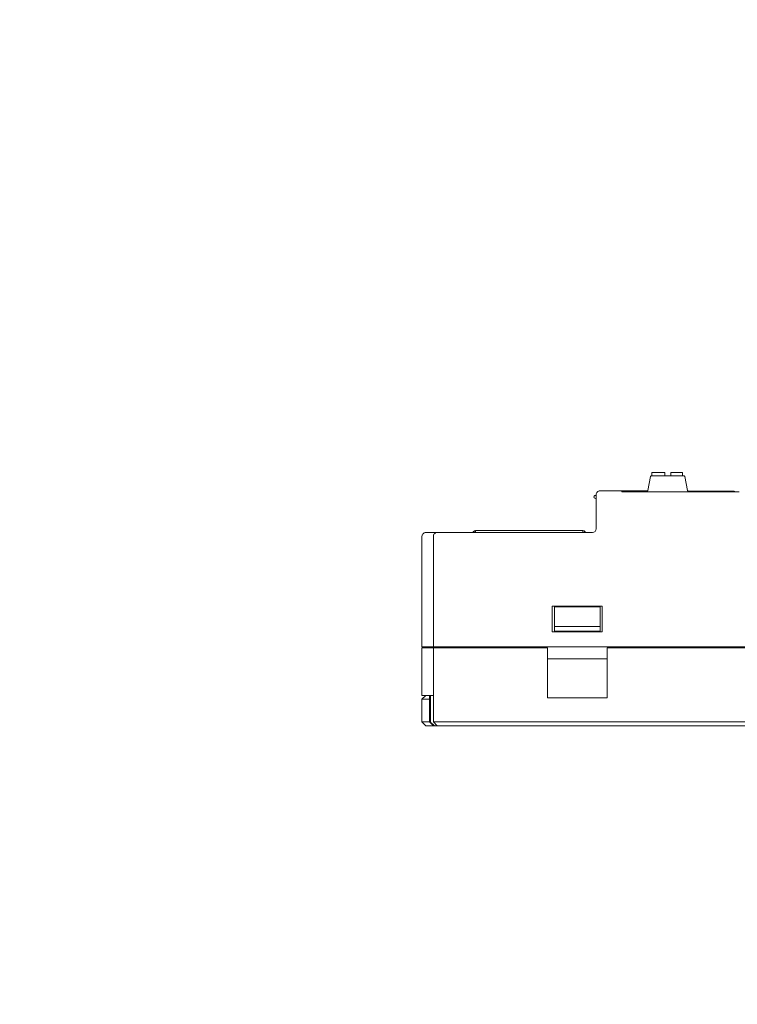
# Model space of a CAD drawing. Header units: millimetres. Extents: x -1114 to 1396, y -630 to 631.
# Tile 514 of 656: x 305 to 400, y -130 to 0. Entities that reach past the tile are written whole.
import ezdxf

# ---------------------------------------------------------------- set-up
doc = ezdxf.new("R2010")
doc.units = ezdxf.units.MM
doc.header["$MEASUREMENT"] = 0

msp = doc.modelspace()

# ---------------------------------------------------------------- linework, layer by layer
at = {"lineweight": 18}
for points, knots in [([(1038.9843, -629.7647), (1038.9843, -629.7647), (-1111.4882, -629.7647), (-1111.4882, -629.7647), (-1111.4882, -629.7647), (-1111.4882, -629.7647), (-1111.4882, 630.7883), (-1111.4882, 630.7883), (-1111.4882, 630.7883), (-1111.4882, 630.7883), (1038.9843, 630.7883), (1038.9843, 630.7883)], [0, 0, 0, 0, 0.33333333, 0.33333333, 0.33333333, 0.33333333, 0.66666667, 0.66666667, 0.66666667, 0.66666667, 1, 1, 1, 1]), ([(382.0788, -61.9427), (381.9462, -61.9427), (381.819, -61.9954), (381.7252, -62.0892), (381.7252, -62.0892), (381.6315, -62.1829), (381.5788, -62.3101), (381.5788, -62.4427)], [0, 0, 0, 0, 0.5, 0.5, 0.5, 0.5, 1, 1, 1, 1]), ([(381.4788, -62.5427), (381.4073, -62.5427), (381.3413, -62.5809), (381.3056, -62.6427), (381.3056, -62.6427), (381.2699, -62.7046), (381.2699, -62.7809), (381.3056, -62.8427), (381.3056, -62.8427), (381.3413, -62.9046), (381.4073, -62.9427), (381.4788, -62.9427)], [0, 0, 0, 0, 0.33333333, 0.33333333, 0.33333333, 0.33333333, 0.66666667, 0.66666667, 0.66666667, 0.66666667, 1, 1, 1, 1]), ([(359.0788, -67.4427), (358.9462, -67.4427), (358.819, -67.4954), (358.7252, -67.5892), (358.7252, -67.5892), (358.6315, -67.6829), (358.5788, -67.8101), (358.5788, -67.9427)], [0, 0, 0, 0, 0.5, 0.5, 0.5, 0.5, 1, 1, 1, 1]), ([(360.5788, -67.4427), (360.4479, -67.4427), (360.3178, -67.4966), (360.2252, -67.5892), (360.2252, -67.5892), (360.1327, -67.6817), (360.0788, -67.8118), (360.0788, -67.9427)], [0, 0, 0, 0, 0.5, 0.5, 0.5, 0.5, 1, 1, 1, 1]), ([(365.3058, -67.4427), (365.3089, -67.4327), (365.3125, -67.4228), (365.3165, -67.4131), (365.3165, -67.4131), (365.3346, -67.3695), (365.3612, -67.3296), (365.3946, -67.2963)], [0, 0, 0, 0, 0.5, 0.5, 0.5, 0.5, 1, 1, 1, 1]), ([(380.0837, -67.2963), (380.117, -67.3296), (380.1437, -67.3695), (380.1617, -67.4131), (380.1617, -67.4131), (380.1657, -67.4228), (380.1693, -67.4327), (380.1725, -67.4427)], [0, 0, 0, 0, 0.5, 0.5, 0.5, 0.5, 1, 1, 1, 1]), ([(359.6844, -92.4427), (359.7761, -92.528), (359.8684, -92.6127), (359.9617, -92.6963), (359.9617, -92.6963), (360.0083, -92.7381), (360.0552, -92.7797), (360.1025, -92.8208), (360.1025, -92.8208), (360.1497, -92.8619), (360.1973, -92.9026), (360.2455, -92.9427)], [0, 0, 0, 0, 0.33333333, 0.33333333, 0.33333333, 0.33333333, 0.66666667, 0.66666667, 0.66666667, 0.66666667, 1, 1, 1, 1])]:
    msp.add_open_spline(points, degree=3, knots=knots, dxfattribs=at)
for points in [[(390.6182, -59.5141), (390.6182, -59.5141), (388.9182, -59.5141), (388.9182, -59.5141)], [(388.9182, -59.5141), (388.9182, -59.5141), (388.9182, -59.9641), (388.9182, -59.9641)], [(390.6182, -59.9641), (390.6182, -59.9641), (390.6182, -59.5141), (390.6182, -59.5141)], [(392.9682, -59.5141), (392.9682, -59.5141), (391.4182, -59.5141), (391.4182, -59.5141)], [(391.4182, -59.5141), (391.4182, -59.5141), (391.4182, -59.9641), (391.4182, -59.9641)], [(392.9682, -59.9641), (392.9682, -59.9641), (392.9682, -59.5141), (392.9682, -59.5141)], [(388.7508, -60.0445), (388.7508, -60.0445), (388.383, -61.8837), (388.383, -61.8837)], [(388.8489, -59.9641), (388.8012, -59.9641), (388.7602, -59.9978), (388.7508, -60.0445)], [(393.1849, -59.9641), (393.1849, -59.9641), (388.8489, -59.9641), (388.8489, -59.9641)], [(393.283, -60.0445), (393.2736, -59.9978), (393.2326, -59.9641), (393.1849, -59.9641)], [(393.6508, -61.8837), (393.6508, -61.8837), (393.283, -60.0445), (393.283, -60.0445)], [(382.0788, -61.9427), (382.0788, -61.9427), (384.9622, -61.9427), (384.9622, -61.9427)], [(384.9622, -61.9427), (384.9622, -61.9427), (382.0788, -61.9427), (382.0788, -61.9427)], [(388.3468, -61.9427), (388.3468, -61.9427), (384.9622, -61.9427), (384.9622, -61.9427)], [(384.9622, -61.9427), (384.9622, -61.9427), (384.9622, -62.0752), (384.9622, -62.0752)], [(400.4622, -62.0531), (400.4622, -62.0531), (384.9622, -62.0531), (384.9622, -62.0531)], [(385.6622, -61.9641), (385.5604, -61.9641), (385.4611, -61.9952), (385.3774, -62.0531)], [(385.6622, -61.9641), (385.6622, -61.9641), (388.2849, -61.9641), (388.2849, -61.9641)], [(388.2849, -61.9641), (388.3326, -61.9641), (388.3736, -61.9305), (388.383, -61.8837)], [(393.6508, -61.8837), (393.6602, -61.9305), (393.7012, -61.9641), (393.7489, -61.9641)], [(393.7489, -61.9641), (393.7489, -61.9641), (399.6622, -61.9641), (399.6622, -61.9641)], [(399.9469, -62.0531), (399.8633, -61.9952), (399.764, -61.9641), (399.6622, -61.9641)], [(381.5788, -62.5427), (381.5788, -62.5427), (381.4788, -62.5427), (381.4788, -62.5427)], [(381.4788, -62.9427), (381.4788, -62.9427), (381.5788, -62.9427), (381.5788, -62.9427)], [(381.5788, -64.9427), (381.5788, -64.9427), (381.5788, -62.4427), (381.5788, -62.4427)], [(381.5788, -66.9427), (381.5788, -66.9427), (381.5788, -64.9427), (381.5788, -64.9427)], [(381.5788, -66.9427), (381.5788, -66.9427), (381.5788, -64.9427), (381.5788, -64.9427)], [(359.0788, -67.4427), (359.0788, -67.4427), (359.5241, -67.4427), (359.5241, -67.4427)], [(359.6861, -67.4427), (359.6861, -67.4427), (359.5241, -67.4427), (359.5241, -67.4427)], [(359.5241, -67.4427), (359.5241, -67.4427), (359.6882, -67.4427), (359.6882, -67.4427)], [(359.6882, -67.4427), (359.6882, -67.4427), (360.5788, -67.4427), (360.5788, -67.4427)], [(360.5788, -67.4427), (360.5788, -67.4427), (364.0788, -67.4427), (364.0788, -67.4427)], [(364.0788, -67.4427), (364.0788, -67.4427), (381.0788, -67.4427), (381.0788, -67.4427)], [(364.0788, -67.4427), (364.0788, -67.4427), (381.0788, -67.4427), (381.0788, -67.4427)], [(365.6491, -67.1908), (365.5536, -67.1908), (365.4621, -67.2288), (365.3946, -67.2963)], [(365.541, -67.4427), (365.541, -67.4427), (365.3946, -67.2963), (365.3946, -67.2963)], [(365.6491, -67.1908), (365.6491, -67.1908), (365.6491, -67.4427), (365.6491, -67.4427)], [(365.6491, -67.1908), (365.6491, -67.1908), (379.8291, -67.1908), (379.8291, -67.1908)], [(379.8291, -67.1908), (379.8291, -67.1908), (379.8291, -67.4427), (379.8291, -67.4427)], [(380.0837, -67.2963), (380.0162, -67.2288), (379.9246, -67.1908), (379.8291, -67.1908)], [(379.9372, -67.4427), (379.9372, -67.4427), (380.0837, -67.2963), (380.0837, -67.2963)], [(381.0788, -67.4427), (381.3549, -67.4427), (381.5788, -67.2189), (381.5788, -66.9427)], [(381.0788, -67.4427), (381.3549, -67.4427), (381.5788, -67.2189), (381.5788, -66.9427)], [(358.5788, -82.5374), (358.5788, -82.5374), (358.5788, -67.9427), (358.5788, -67.9427)], [(358.5788, -82.5374), (358.5788, -82.5374), (358.5788, -67.9427), (358.5788, -67.9427)], [(360.0788, -82.5374), (360.0788, -82.5374), (360.0788, -67.9427), (360.0788, -67.9427)], [(360.0788, -82.5374), (360.0788, -82.5374), (360.0788, -67.9427), (360.0788, -67.9427)], [(375.7788, -77.1374), (375.7788, -77.1374), (375.7788, -80.5374), (375.7788, -80.5374)], [(375.7788, -77.1374), (375.7788, -77.1374), (382.3788, -77.1374), (382.3788, -77.1374)], [(376.0788, -77.7498), (376.0788, -77.7498), (376.0788, -77.2479), (376.0788, -77.2479)], [(376.0788, -77.2479), (376.0788, -77.2479), (382.0788, -77.2479), (382.0788, -77.2479)], [(376.0788, -79.8374), (376.0788, -79.8374), (376.0788, -77.7498), (376.0788, -77.7498)], [(382.0788, -77.2479), (382.0788, -77.2479), (382.0788, -77.7498), (382.0788, -77.7498)], [(382.0788, -77.7498), (382.0788, -77.7498), (382.0788, -79.8374), (382.0788, -79.8374)], [(382.3788, -80.5374), (382.3788, -80.5374), (382.3788, -77.1374), (382.3788, -77.1374)], [(375.7788, -80.5374), (375.7788, -80.5374), (382.3788, -80.5374), (382.3788, -80.5374)], [(376.0788, -79.8374), (376.0788, -79.8374), (376.0788, -80.4374), (376.0788, -80.4374)], [(382.0788, -79.8374), (382.0788, -79.8374), (376.0788, -79.8374), (376.0788, -79.8374)], [(376.0788, -80.4374), (376.0788, -80.4374), (382.0788, -80.4374), (382.0788, -80.4374)], [(382.0788, -80.4374), (382.0788, -80.4374), (382.0788, -79.8374), (382.0788, -79.8374)], [(359.2467, -82.5374), (359.2467, -82.5374), (358.5788, -82.5374), (358.5788, -82.5374)], [(358.5788, -88.9427), (358.5788, -88.9427), (358.5788, -82.6374), (358.5788, -82.6374)], [(358.5788, -82.6374), (358.5788, -82.6374), (359.2467, -82.6374), (359.2467, -82.6374)], [(358.5788, -82.6374), (358.5788, -82.6374), (358.5788, -88.9427), (358.5788, -88.9427)], [(359.4108, -82.5374), (359.4108, -82.5374), (359.2467, -82.5374), (359.2467, -82.5374)], [(359.4108, -82.6374), (359.4108, -82.6374), (359.2467, -82.6374), (359.2467, -82.6374)], [(360.0788, -82.5374), (360.0788, -82.5374), (359.4108, -82.5374), (359.4108, -82.5374)], [(360.0788, -82.6374), (360.0788, -82.6374), (359.4108, -82.6374), (359.4108, -82.6374)], [(364.0788, -82.5374), (364.0788, -82.5374), (360.0788, -82.5374), (360.0788, -82.5374)], [(360.0788, -92.4427), (360.0788, -92.4427), (360.0788, -82.6374), (360.0788, -82.6374)], [(360.0788, -92.4427), (360.0788, -92.4427), (360.0788, -82.6374), (360.0788, -82.6374)], [(360.0788, -82.6374), (360.0788, -82.6374), (364.0788, -82.6374), (364.0788, -82.6374)], [(360.3788, -82.6374), (360.3788, -82.6374), (360.3788, -82.5373), (360.3788, -82.5373)], [(361.8788, -82.5373), (361.8788, -82.5373), (361.8788, -82.6374), (361.8788, -82.6374)], [(361.8788, -82.6374), (361.8788, -82.6374), (361.8788, -82.5373), (361.8788, -82.5373)], [(364.0788, -82.5374), (364.0788, -82.5374), (463.5788, -82.5374), (463.5788, -82.5374)], [(364.0788, -82.6374), (364.0788, -82.6374), (375.1288, -82.6374), (375.1288, -82.6374)], [(375.1288, -89.2359), (375.1288, -89.2359), (375.1288, -82.6374), (375.1288, -82.6374)], [(383.0288, -82.6374), (383.0288, -82.6374), (440.1288, -82.6374), (440.1288, -82.6374)], [(383.0288, -82.6374), (383.0288, -82.6374), (383.0288, -89.2359), (383.0288, -89.2359)], [(383.0288, -84.093), (383.0288, -84.093), (375.1288, -84.093), (375.1288, -84.093)], [(359.0788, -88.9427), (359.0788, -88.9427), (358.5788, -89.4427), (358.5788, -89.4427)], [(359.2467, -88.9427), (359.2467, -88.9427), (358.5788, -88.9427), (358.5788, -88.9427)], [(358.5788, -89.4427), (358.5788, -89.4427), (358.5788, -92.4427), (358.5788, -92.4427)], [(359.5788, -89.4427), (359.5788, -89.4427), (358.5788, -89.4427), (358.5788, -89.4427)], [(359.4108, -88.9427), (359.4108, -88.9427), (359.2467, -88.9427), (359.2467, -88.9427)], [(360.0788, -88.9427), (360.0788, -88.9427), (359.4108, -88.9427), (359.4108, -88.9427)], [(359.5788, -88.9427), (359.5788, -88.9427), (359.5788, -92.4427), (359.5788, -92.4427)], [(359.6844, -92.4427), (359.6844, -92.4427), (359.6844, -88.9427), (359.6844, -88.9427)], [(375.1288, -89.2359), (375.1288, -89.2359), (383.0288, -89.2359), (383.0288, -89.2359)], [(358.5788, -92.4427), (358.5788, -92.4427), (359.5788, -92.4427), (359.5788, -92.4427)], [(359.0788, -92.9427), (359.0788, -92.9427), (358.5788, -92.4427), (358.5788, -92.4427)], [(360.0788, -92.9427), (360.0788, -92.9427), (359.0788, -92.9427), (359.0788, -92.9427)], [(359.5788, -92.4427), (359.5788, -92.4427), (360.0788, -92.9427), (360.0788, -92.9427)], [(359.5788, -92.4427), (359.5788, -92.4427), (359.6844, -92.4427), (359.6844, -92.4427)], [(360.5788, -92.9427), (360.5788, -92.9427), (360.0788, -92.4427), (360.0788, -92.4427)], [(360.5788, -92.9427), (360.5788, -92.9427), (360.0788, -92.4427), (360.0788, -92.4427)], [(360.0788, -92.4427), (360.0788, -92.4427), (364.0788, -92.4427), (364.0788, -92.4427)], [(360.2455, -92.9427), (360.2455, -92.9427), (360.0788, -92.9427), (360.0788, -92.9427)], [(360.2455, -92.9427), (360.2455, -92.9427), (360.5789, -92.9427), (360.5789, -92.9427)], [(364.0788, -92.9427), (364.0788, -92.9427), (360.5788, -92.9427), (360.5788, -92.9427)], [(364.0788, -92.4427), (364.0788, -92.4427), (405.0788, -92.4427), (405.0788, -92.4427)], [(405.0788, -92.9427), (405.0788, -92.9427), (364.0788, -92.9427), (364.0788, -92.9427)]]:
    msp.add_open_spline(points, degree=3, dxfattribs=at)

doc.saveas('drawing.dxf')
